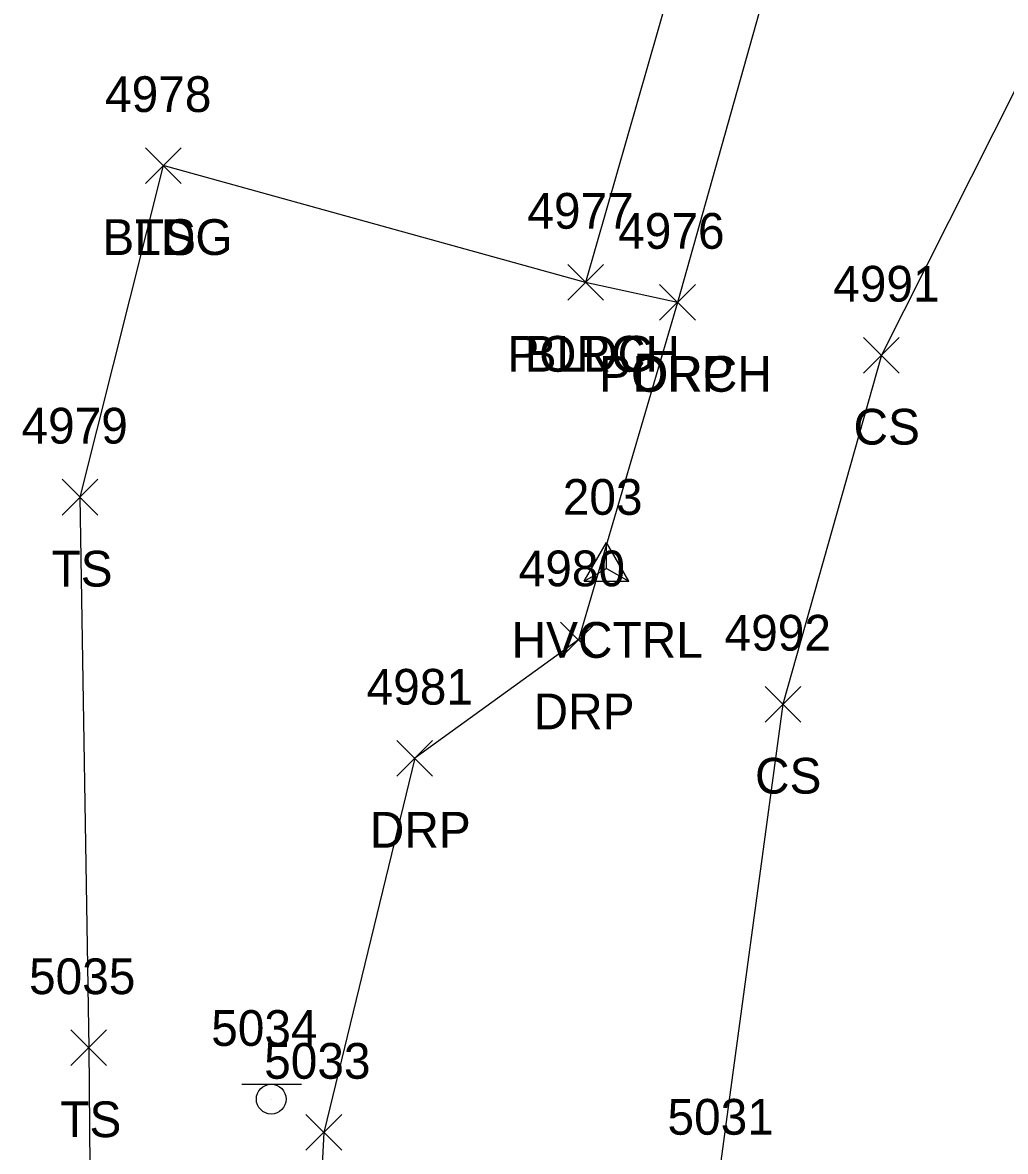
# Model space of a CAD drawing. Extents: x 1443912 to 1445411, y 621446 to 623693.
# Drawn here: x 1444714.6 to 1444769.5, y 622782.4 to 622845.6 of the extents above; entities that cross this region are included whole.
import ezdxf

# ---------------------------------------------------------------- set-up
doc = ezdxf.new("R2010")
doc.units = 0
for name, color, linetype in [('C_A', 7, 'Continuous'), ('C_I', 7, 'Continuous'), ('CPSM', 7, 'Continuous'), ('L_A', 7, 'Continuous'), ('L_I', 7, 'Continuous'), ('L_TIC', 7, 'Continuous'), ('LBC', 7, 'Continuous'), ('LBF', 7, 'Continuous'), ('LELB', 7, 'Continuous'), ('R_A', 7, 'Continuous'), ('R_I', 7, 'Continuous'), ('R_TIC', 7, 'Continuous'), ('RDP', 7, 'Continuous'), ('S_I', 7, 'Continuous'), ('SSGN', 7, 'Continuous')]:
    doc.layers.add(name, color=color, linetype=linetype)

msp = doc.modelspace()

# ---------------------------------------------------------------- linework, layer by layer
at = {"layer": 'CPSM'}
for p, q in [((1444745.969, 622814.33), (1444747.219, 622816.495)), ((1444748.469, 622814.33), (1444747.219, 622816.495)), ((1444747.219, 622815.051), (1444747.219, 622816.495)), ((1444745.969, 622814.33), (1444747.219, 622815.051)), ((1444747.219, 622815.051), (1444747.219, 622815.051)), ((1444747.219, 622815.051), (1444748.469, 622814.33)), ((1444745.969, 622814.33), (1444748.469, 622814.33))]:
    msp.add_line(p, q, dxfattribs=at)
at = {"layer": 'L_TIC'}
for points in [[(1444721.431, 622836.588), (1444723.431, 622838.588)], [(1444723.431, 622836.588), (1444721.431, 622838.588)], [(1444721.431, 622836.588), (1444723.431, 622838.588)], [(1444723.431, 622836.588), (1444721.431, 622838.588)], [(1444745.055, 622830.058), (1444747.055, 622832.058)], [(1444747.055, 622830.058), (1444745.055, 622832.058)], [(1444745.055, 622830.058), (1444747.055, 622832.058)], [(1444747.055, 622830.058), (1444745.055, 622832.058)], [(1444750.194, 622828.935), (1444752.194, 622830.935)], [(1444752.194, 622828.935), (1444750.194, 622830.935)], [(1444761.602, 622825.98), (1444763.602, 622827.98)], [(1444763.602, 622825.98), (1444761.602, 622827.98)], [(1444716.763, 622818.037), (1444718.763, 622820.037)], [(1444718.763, 622818.037), (1444716.763, 622820.037)], [(1444756.092, 622806.452), (1444758.092, 622808.452)], [(1444758.092, 622806.452), (1444756.092, 622808.452)], [(1444717.256, 622787.231), (1444719.256, 622789.231)], [(1444719.256, 622787.231), (1444717.256, 622789.231)]]:
    msp.add_lwpolyline(points, dxfattribs=at)
at = {"layer": 'LBC'}
msp.add_lwpolyline([(1444736.365, 622885.911), (1444759.932, 622879.414), (1444746.055, 622831.058), (1444722.431, 622837.588)], dxfattribs=at)
at = {"layer": 'LBF'}
msp.add_lwpolyline([(1444759.932, 622879.414), (1444764.862, 622877.445), (1444758.752, 622856.785), (1444751.194, 622829.935), (1444746.055, 622831.058)], dxfattribs=at)
at = {"layer": 'LELB'}
for points in [[(1444792.946, 622883.718), (1444778.493, 622873.439), (1444776.401, 622854.397), (1444762.602, 622826.98), (1444757.092, 622807.452), (1444753.406, 622780.368), (1444747.218, 622757.906)], [(1444722.431, 622837.588), (1444717.763, 622819.037), (1444718.256, 622788.231), (1444718.486, 622761.474)]]:
    msp.add_lwpolyline(points, dxfattribs=at)
at = {"layer": 'R_TIC'}
for points in [[(1444750.194, 622828.935), (1444752.194, 622830.935)], [(1444752.194, 622828.935), (1444750.194, 622830.935)], [(1444744.657, 622810.052), (1444746.657, 622812.052)], [(1444746.657, 622810.052), (1444744.657, 622812.052)], [(1444735.496, 622803.429), (1444737.496, 622805.429)], [(1444737.496, 622803.429), (1444735.496, 622805.429)], [(1444730.411, 622782.498), (1444732.411, 622784.498)], [(1444732.411, 622782.498), (1444730.411, 622784.498)]]:
    msp.add_lwpolyline(points, dxfattribs=at)
at = {"layer": 'RDP'}
msp.add_lwpolyline([(1444751.194, 622829.935), (1444745.657, 622811.052), (1444736.496, 622804.429), (1444731.411, 622783.498), (1444730.995, 622775.539), (1444736.375, 622761.031), (1444747.218, 622757.906), (1444743.504, 622744.613)], dxfattribs=at)
at = {"layer": 'SSGN'}
for p, q in [((1444726.822, 622786.191), (1444730.155, 622786.191)), ((1444728.468, 622785.358), (1444728.468, 622785.358))]:
    msp.add_line(p, q, dxfattribs=at)
msp.add_circle((1444728.468, 622785.358), 0.833, dxfattribs=at)

# ---------------------------------------------------------------- texts
at = {"layer": 'C_A'}
msp.add_text('HVCTRL', height=2, dxfattribs=at).set_placement((1444741.912, 622810.051))
at = {"layer": 'C_I'}
msp.add_text('203', height=2, dxfattribs=at).set_placement((1444744.778, 622818.051))
at = {"layer": 'L_A'}
for s, p in [('BLDG', (1444719.021, 622832.588)), ('TS', (1444720.84, 622832.588)), ('PORCH', (1444741.677, 622826.058)), ('BLDG', (1444742.646, 622826.058)), ('PORCH', (1444746.816, 622824.935)), ('CS', (1444761.043, 622821.98)), ('TS', (1444716.173, 622814.037)), ('CS', (1444755.533, 622802.452)), ('TS', (1444716.666, 622783.231))]:
    msp.add_text(s, height=2, dxfattribs=at).set_placement(p)
at = {"layer": 'L_I'}
for s, p in [('4978', (1444719.171, 622840.588)), ('4978', (1444719.171, 622840.588)), ('4977', (1444742.796, 622834.058)), ('4977', (1444742.796, 622834.058)), ('4976', (1444747.879, 622832.935)), ('4991', (1444759.909, 622829.98)), ('4979', (1444714.496, 622822.037)), ('4992', (1444753.832, 622810.452)), ('5035', (1444714.918, 622791.231)), ('5031', (1444750.635, 622783.368)), ('5031', (1444750.635, 622783.368))]:
    msp.add_text(s, height=2, dxfattribs=at).set_placement(p)
at = {"layer": 'R_A'}
for p in [(1444748.682, 622824.935), (1444743.145, 622806.052), (1444733.984, 622799.429)]:
    msp.add_text('DRP', height=2, dxfattribs=at).set_placement(p)
at = {"layer": 'R_I'}
for s, p in [('4976', (1444747.879, 622832.935)), ('4980', (1444742.311, 622814.052)), ('4981', (1444733.803, 622807.429)), ('5033', (1444728.073, 622786.498))]:
    msp.add_text(s, height=2, dxfattribs=at).set_placement(p)
at = {"layer": 'S_I'}
msp.add_text('5034', height=2, dxfattribs=at).set_placement((1444725.11, 622788.337))

doc.saveas('drawing.dxf')
